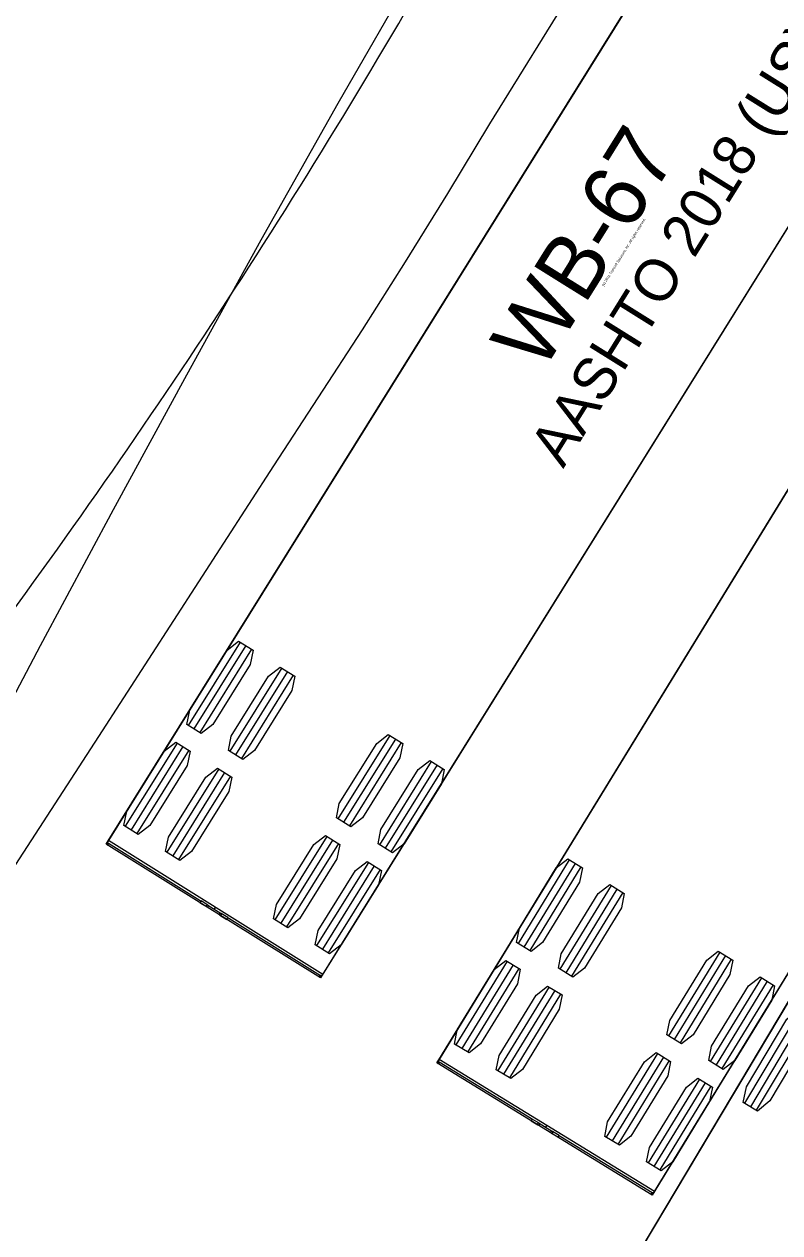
# Model space of a CAD drawing. Extents: x 973688 to 979179, y 703586 to 707602.
# Drawn here: x 978497.31 to 978522.74, y 703853.76 to 703894.39 of the extents above; entities that cross this region are included whole.
import ezdxf

# ---------------------------------------------------------------- set-up
doc = ezdxf.new("R2010")
doc.units = 0
doc.layers.add('Radius Check', color=7, linetype='Continuous')
doc.layers.add('T_Drafting', color=7, linetype='Continuous')

msp = doc.modelspace()

# ---------------------------------------------------------------- linework, layer by layer
at = {"layer": 'Radius Check'}
for p, q in [((978504.575, 703873.621), (978502.829, 703870.82)), ((978504.769, 703873.5), (978503.024, 703870.699)), ((978504.964, 703873.378), (978503.218, 703870.578)), ((978505.975, 703872.748), (978504.229, 703869.948)), ((978506.17, 703872.627), (978504.424, 703869.826)), ((978506.364, 703872.506), (978504.618, 703869.705)), ((978509.61, 703870.482), (978507.864, 703867.682)), ((978502.459, 703870.226), (978500.713, 703867.426)), ((978502.653, 703870.105), (978500.908, 703867.305)), ((978502.848, 703869.984), (978501.102, 703867.184)), ((978509.804, 703870.361), (978508.059, 703867.56)), ((978509.999, 703870.24), (978508.253, 703867.439)), ((978511.01, 703869.609), (978509.264, 703866.809)), ((978503.859, 703869.354), (978502.113, 703866.553)), ((978504.053, 703869.232), (978502.308, 703866.432)), ((978511.205, 703869.488), (978509.459, 703866.688)), ((978511.399, 703869.367), (978509.653, 703866.566)), ((978504.248, 703869.111), (978502.502, 703866.311)), ((978507.357, 703862.449), (978500.144, 703866.946)), ((978507.494, 703867.088), (978505.748, 703864.287)), ((978507.688, 703866.966), (978505.943, 703864.166)), ((978507.883, 703866.845), (978506.137, 703864.045)), ((978508.894, 703866.215), (978507.148, 703863.414)), ((978509.089, 703866.093), (978507.343, 703863.293)), ((978509.283, 703865.972), (978507.537, 703863.172)), ((978515.653, 703866.299), (978513.929, 703863.486)), ((978515.849, 703866.18), (978514.124, 703863.366)), ((978516.044, 703866.06), (978514.319, 703863.246)), ((978517.06, 703865.437), (978515.335, 703862.624)), ((978517.255, 703865.317), (978515.531, 703862.504)), ((978517.451, 703865.198), (978515.726, 703862.384)), ((978503.487, 703864.778), (978503.262, 703864.919)), ((978503.713, 703864.638), (978503.75, 703864.697)), ((978504.164, 703864.356), (978503.938, 703864.497)), ((978520.712, 703863.199), (978518.987, 703860.385)), ((978520.907, 703863.079), (978519.183, 703860.265)), ((978513.563, 703862.889), (978511.838, 703860.076)), ((978513.758, 703862.769), (978512.034, 703859.956)), ((978521.103, 703862.959), (978519.378, 703860.146)), ((978513.954, 703862.65), (978512.229, 703859.836)), ((978522.119, 703862.336), (978520.394, 703859.523)), ((978514.97, 703862.027), (978513.245, 703859.213)), ((978515.165, 703861.907), (978513.44, 703859.093)), ((978522.314, 703862.217), (978520.589, 703859.403)), ((978522.509, 703862.097), (978520.785, 703859.283)), ((978515.36, 703861.787), (978513.636, 703858.974)), ((978523.427, 703861.263), (978521.548, 703858.115)), ((978523.624, 703861.146), (978521.744, 703857.998)), ((978523.821, 703861.028), (978521.941, 703857.88)), ((978518.519, 703855.149), (978511.272, 703859.591)), ((978518.622, 703859.788), (978516.897, 703856.975)), ((978518.817, 703859.668), (978517.092, 703856.855)), ((978519.012, 703859.549), (978517.288, 703856.735)), ((978520.028, 703858.926), (978518.304, 703856.112)), ((978520.224, 703858.806), (978518.499, 703855.993)), ((978520.419, 703858.686), (978518.694, 703855.873)), ((978514.633, 703857.449), (978514.406, 703857.587)), ((978514.859, 703857.31), (978514.896, 703857.37)), ((978515.312, 703857.032), (978515.086, 703857.171))]:
    msp.add_line(p, q, dxfattribs=at)
for points in [[(978569.495, 703938.338), (978518.446, 703855.028), (978511.199, 703859.471), (978511.266, 703859.58), (978511.266, 703859.58)], [(978552.179, 703934.376), (978507.282, 703862.329), (978500.069, 703866.826), (978500.139, 703866.938), (978500.139, 703866.938)], [(978507.3, 703862.401), (978507.319, 703862.39), (978507.356, 703862.449), (978510.355, 703867.258), (978535.32, 703907.306), (978531.713, 703909.554), (978528.107, 703911.802), (978503.142, 703871.755), (978500.144, 703866.945), (978500.107, 703866.885), (978500.125, 703866.874)], [(978518.463, 703855.1), (978518.482, 703855.089), (978518.519, 703855.149), (978521.481, 703859.981), (978546.144, 703900.215), (978542.52, 703902.436), (978538.897, 703904.657), (978514.234, 703864.423), (978511.273, 703859.591), (978511.236, 703859.53), (978511.255, 703859.519)], [(978497.587, 703818.916), (978548.628, 703904.408)], [(978511.266, 703859.58), (978538.439, 703903.916)], [(978500.139, 703866.938), (978521.898, 703901.855)], [(978502.826, 703827.667), (978544.417, 703897.42)], [(978510.477, 703896.257), (978507.86, 703891.724), (978505.278, 703887.132), (978502.774, 703882.593), (978500.304, 703878.061), (978497.847, 703873.498), (978495.387, 703868.847)], [(978510.084, 703823.286), (978510.103, 703823.274), (978534.649, 703864.441), (978530.999, 703866.618), (978527.349, 703868.794), (978502.802, 703827.627), (978502.822, 703827.616)], [(978500.146, 703866.861), (978500.147, 703866.861), (978503.232, 703864.937), (978503.262, 703864.918), (978503.225, 703864.859), (978503.226, 703864.858), (978503.452, 703864.717)], [(978503.493, 703864.774), (978503.935, 703864.499)], [(978504.837, 703814.522), (978504.855, 703814.511), (978504.892, 703814.571), (978507.797, 703819.437), (978531.989, 703859.957), (978528.339, 703862.135), (978524.69, 703864.314), (978500.499, 703823.794), (978497.595, 703818.928), (978497.558, 703818.867), (978497.577, 703818.856)], [(978503.899, 703864.439), (978504.125, 703864.297), (978504.127, 703864.297), (978504.164, 703864.356), (978504.194, 703864.338), (978507.279, 703862.414), (978507.28, 703862.414)], [(978511.275, 703859.506), (978511.276, 703859.506), (978514.376, 703857.606), (978514.406, 703857.587), (978514.369, 703857.528), (978514.37, 703857.526), (978514.598, 703857.387)], [(978514.638, 703857.445), (978515.083, 703857.172)], [(978515.046, 703857.112), (978515.274, 703856.973), (978515.275, 703856.972), (978515.312, 703857.032), (978515.343, 703857.013), (978518.442, 703855.113), (978518.443, 703855.113)]]:
    msp.add_lwpolyline(points, dxfattribs=at)
for points in [[(978504.527, 703873.651), (978505.012, 703873.348), (978504.914, 703872.865), (978503.657, 703870.849), (978503.266, 703870.548), (978502.781, 703870.851), (978502.879, 703871.334), (978504.136, 703873.35)], [(978505.927, 703872.778), (978506.412, 703872.475), (978506.314, 703871.992), (978505.057, 703869.976), (978504.666, 703869.675), (978504.181, 703869.978), (978504.279, 703870.461), (978505.536, 703872.477)], [(978509.562, 703870.512), (978510.047, 703870.21), (978509.949, 703869.726), (978508.692, 703867.71), (978508.301, 703867.409), (978507.816, 703867.712), (978507.914, 703868.195), (978509.171, 703870.211)], [(978502.411, 703870.256), (978502.896, 703869.954), (978502.798, 703869.471), (978501.541, 703867.454), (978501.15, 703867.153), (978500.665, 703867.456), (978500.763, 703867.939), (978502.02, 703869.956)], [(978510.962, 703869.639), (978511.447, 703869.337), (978511.349, 703868.853), (978510.092, 703866.837), (978509.702, 703866.536), (978509.216, 703866.839), (978509.314, 703867.322), (978510.571, 703869.338)], [(978503.811, 703869.384), (978504.296, 703869.081), (978504.198, 703868.598), (978502.941, 703866.581), (978502.55, 703866.281), (978502.065, 703866.583), (978502.163, 703867.066), (978503.42, 703869.083)], [(978507.446, 703867.118), (978507.931, 703866.815), (978507.833, 703866.332), (978506.576, 703864.316), (978506.185, 703864.015), (978505.7, 703864.317), (978505.798, 703864.8), (978507.055, 703866.817)], [(978515.605, 703866.329), (978516.093, 703866.03), (978515.998, 703865.546), (978514.756, 703863.52), (978514.368, 703863.217), (978513.88, 703863.516), (978513.975, 703863.999), (978515.216, 703866.025)], [(978508.846, 703866.245), (978509.331, 703865.942), (978509.233, 703865.459), (978507.976, 703863.443), (978507.586, 703863.142), (978507.1, 703863.444), (978507.198, 703863.928), (978508.455, 703865.944)], [(978517.012, 703865.467), (978517.499, 703865.168), (978517.405, 703864.684), (978516.163, 703862.658), (978515.775, 703862.354), (978515.287, 703862.653), (978515.382, 703863.137), (978516.623, 703865.163)], [(978520.663, 703863.228), (978521.151, 703862.929), (978521.057, 703862.445), (978519.815, 703860.42), (978519.427, 703860.116), (978518.939, 703860.415), (978519.033, 703860.899), (978520.275, 703862.924)], [(978513.514, 703862.919), (978514.002, 703862.62), (978513.908, 703862.136), (978512.666, 703860.11), (978512.278, 703859.806), (978511.79, 703860.105), (978511.884, 703860.589), (978513.126, 703862.615)], [(978522.07, 703862.366), (978522.558, 703862.067), (978522.463, 703861.583), (978521.222, 703859.557), (978520.833, 703859.254), (978520.346, 703859.552), (978520.44, 703860.036), (978521.682, 703862.062)], [(978514.921, 703862.056), (978515.409, 703861.758), (978515.314, 703861.274), (978514.073, 703859.248), (978513.684, 703858.944), (978513.197, 703859.243), (978513.291, 703859.727), (978514.533, 703861.753)], [(978523.378, 703861.292), (978523.869, 703860.999), (978523.754, 703860.47), (978522.401, 703858.203), (978521.99, 703857.851), (978521.499, 703858.144), (978521.614, 703858.673), (978522.967, 703860.94)], [(978518.573, 703859.818), (978519.061, 703859.519), (978518.966, 703859.035), (978517.725, 703857.009), (978517.336, 703856.706), (978516.848, 703857.004), (978516.943, 703857.488), (978518.185, 703859.514)], [(978519.98, 703858.956), (978520.467, 703858.657), (978520.373, 703858.173), (978519.131, 703856.147), (978518.743, 703855.843), (978518.255, 703856.142), (978518.35, 703856.626), (978519.591, 703858.652)]]:
    msp.add_lwpolyline(points, close=True, dxfattribs=at)
for centre in [(978500.117, 703866.839), (978507.272, 703862.378), (978511.247, 703859.484), (978518.435, 703855.077)]:
    msp.add_circle(centre, 0.0266, dxfattribs=at)
for centre, radius, start, end in [((978666.907, 703831.48), 182.977, 154.37631, 169.25505), ((978500.117, 703866.839), 0.0363, 77.1384, 38.2997), ((978503.471, 703864.747), 0.0353, 61.3971, 239.7468), ((978503.471, 703864.747), 0.0352, 238.0862, 57.0866), ((978503.917, 703864.468), 0.0352, 59.0353, 238.0357), ((978503.918, 703864.468), 0.0354, 242.3525, 54.5379), ((978506.231, 703860.685), 2.022, 58.0609, 58.7447), ((978511.247, 703859.484), 0.0363, 77.5705, 38.7318), ((978514.616, 703857.417), 0.0353, 61.8292, 240.1788), ((978514.616, 703857.417), 0.0352, 238.5183, 57.5187), ((978515.065, 703857.142), 0.0352, 59.4673, 238.4677), ((978515.065, 703857.142), 0.0354, 242.7845, 54.97), ((978517.407, 703853.377), 2.022, 58.493, 59.1768)]:
    msp.add_arc(centre, radius, start, end, dxfattribs=at)
at = {"layer": 'T_Drafting'}
msp.add_lwpolyline([(978515.876, 703895.735), (978512.965, 703891.038), (978511.558, 703888.704), (978510.131, 703886.396), (978508.683, 703884.114), (978505.699, 703879.54), (978499.815, 703870.442), (978484.079, 703846.222), (978482.68, 703843.981), (978480.825, 703840.868), (978480.573, 703840.269), (978479.647, 703837.841), (978478.742, 703835.409), (978477.856, 703832.973), (978476.992, 703830.532), (978476.15, 703828.086), (978475.33, 703825.636), (978474.537, 703823.194), (978473.784, 703820.801), (978473.057, 703818.415), (978472.358, 703816.039), (978471.687, 703813.675), (978471.046, 703811.313), (978470.425, 703808.909)], dxfattribs=at)
msp.add_arc((978308.768, 704012.57), 233.279, 323.04005, 330.24522, dxfattribs=at)

# ---------------------------------------------------------------- texts
at = {"layer": 'Radius Check'}
for s, height, p in [('AASHTO 2018 (US)', 1.41667, (978515.449, 703879.433)), ('WB-67', 2.125, (978514.74, 703882.647)), ('(c) 2021 Transoft Solutions, Inc. All rights reserved.', 0.085, (978516.814, 703885.573))]:
    msp.add_text(s, height=height, rotation=58.0609, dxfattribs=at).set_placement(p)

doc.saveas('drawing.dxf')
